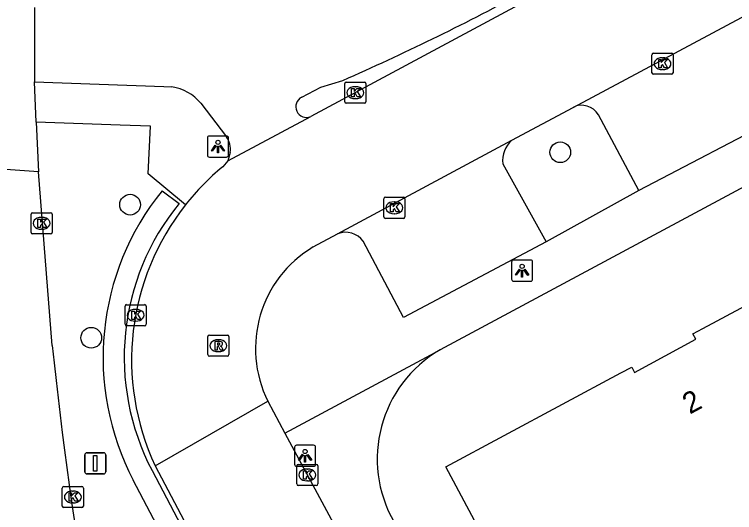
# Model space of a CAD drawing. Extents: x 157793 to 159380, y 380882 to 382313.
# Drawn here: x 158851.55 to 158885.59, y 381962.81 to 381986.35 of the extents above; entities that cross this region are included whole.
import ezdxf

# ---------------------------------------------------------------- set-up
doc = ezdxf.new("R2010")
doc.units = 0
for name, color, linetype in [('IMGEO_Boom', 7, 'Continuous'), ('IMGEO_Fietspad_gesloten', 7, 'Continuous'), ('IMGEO_Haag', 7, 'Continuous'), ('IMGEO_Kolk', 7, 'Continuous'), ('IMGEO_Lichtpunt', 7, 'Continuous'), ('IMGEO_Pand', 7, 'Continuous'), ('IMGEO_Pand_nummerreeks', 7, 'Continuous'), ('IMGEO_Parkeervlak_open', 7, 'Continuous'), ('IMGEO_Rijbaan_lokaal_gesloten', 7, 'Continuous'), ('IMGEO_Rioolput', 7, 'Continuous'), ('IMGEO_Verkeersbordpaal', 7, 'Continuous'), ('IMGEO_Voetpad_open', 7, 'Continuous')]:
    doc.layers.add(name, color=color, linetype=linetype)

msp = doc.modelspace()

# ---------------------------------------------------------------- linework, layer by layer
at = {"layer": 'IMGEO_Boom'}
for centre in [(158877.35, 381979.835), (158857.021, 381977.361), (158855.182, 381971.074)]:
    msp.add_circle(centre, 0.489, dxfattribs=at)
at = {"layer": 'IMGEO_Fietspad_gesloten'}
for points in [[(158865.131, 381982.438), (158866.032, 381982.904), (158867.068, 381983.233)], [(158852.499, 381983.16), (158858.621, 381982.941), (158858.999, 381982.925)], [(158860.364, 381982.155), (158861.574, 381980.563)], [(158861.756, 381979.831), (158861.635, 381979.436)]]:
    msp.add_lwpolyline(points, dxfattribs=at)
for centre, radius, start, end in [((158824.031, 382082.095), 107.823, 293.52466, 298.49225), ((158858.676, 381980.757), 2.192, 39.6233, 81.5218), ((158865.36, 381981.986), 0.507, 116.8783, 292.7589), ((158860.771, 381979.975), 0.995, 351.6972, 36.2279)]:
    msp.add_arc(centre, radius, start, end, dxfattribs=at)
at = {"layer": 'IMGEO_Haag'}
for points in [[(158858.534, 381978.019), (158859.332, 381977.415)], [(158858.058, 381964.803), (158860.941, 381959.305), (158860.056, 381958.84), (158857.172, 381964.339)]]:
    msp.add_lwpolyline(points, dxfattribs=at)
for centre, radius, start, end in [((158868.239, 381970.145), 12.498, 140.9467, 207.6819), ((158868.24, 381970.145), 11.498, 140.7807, 207.683)]:
    msp.add_arc(centre, radius, start, end, dxfattribs=at)
at = {"layer": 'IMGEO_Kolk'}
for p, q in [((158881.681, 381983.595), (158881.681, 381984.447)), ((158881.756, 381984.521), (158882.608, 381984.521)), ((158882.169, 381984.301), (158882.194, 381984.301)), ((158882.682, 381984.447), (158882.682, 381983.595)), ((158882.192, 381983.741), (158882.167, 381983.741)), ((158882.608, 381983.521), (158881.756, 381983.521)), ((158867.164, 381982.226), (158867.164, 381983.078)), ((158867.239, 381983.152), (158868.091, 381983.152)), ((158867.652, 381982.932), (158867.677, 381982.932)), ((158868.165, 381983.078), (158868.165, 381982.226)), ((158867.675, 381982.372), (158867.65, 381982.372)), ((158868.091, 381982.152), (158867.239, 381982.152)), ((158869.008, 381976.789), (158869.008, 381977.641)), ((158869.083, 381977.715), (158869.935, 381977.715)), ((158869.496, 381977.495), (158869.521, 381977.495)), ((158870.009, 381977.641), (158870.009, 381976.789)), ((158852.337, 381976.054), (158852.337, 381976.906)), ((158852.412, 381976.98), (158853.264, 381976.98)), ((158852.825, 381976.76), (158852.85, 381976.76)), ((158853.338, 381976.906), (158853.338, 381976.054)), ((158869.935, 381976.715), (158869.083, 381976.715)), ((158869.519, 381976.935), (158869.494, 381976.935)), ((158852.848, 381976.2), (158852.823, 381976.2)), ((158853.264, 381975.98), (158852.412, 381975.98)), ((158856.854, 381972.637), (158857.706, 381972.637)), ((158856.779, 381971.711), (158856.779, 381972.563)), ((158857.267, 381972.417), (158857.292, 381972.417)), ((158857.78, 381972.563), (158857.78, 381971.711)), ((158857.706, 381971.637), (158856.854, 381971.637)), ((158857.29, 381971.857), (158857.265, 381971.857)), ((158864.894, 381964.167), (158864.894, 381965.019)), ((158864.969, 381965.093), (158865.821, 381965.093)), ((158865.382, 381964.873), (158865.407, 381964.873)), ((158865.895, 381965.019), (158865.895, 381964.167)), ((158865.405, 381964.313), (158865.38, 381964.313)), ((158853.813, 381963.124), (158853.813, 381963.976)), ((158853.888, 381964.05), (158854.74, 381964.05)), ((158854.301, 381963.83), (158854.326, 381963.83)), ((158854.814, 381963.976), (158854.814, 381963.124)), ((158865.821, 381964.093), (158864.969, 381964.093)), ((158854.324, 381963.27), (158854.299, 381963.27)), ((158854.74, 381963.05), (158853.888, 381963.05))]:
    msp.add_line(p, q, dxfattribs=at)
for points in [[(158881.681, 381983.595), (158881.681, 381984.447)], [(158881.756, 381984.521), (158882.608, 381984.521)], [(158882.002, 381984.221), (158882.125, 381984.221), (158882.125, 381984.07), (158882.255, 381984.221), (158882.419, 381984.221), (158882.273, 381984.07), (158882.426, 381983.821), (158882.274, 381983.821), (158882.189, 381983.985), (158882.125, 381983.918), (158882.125, 381983.821), (158882.002, 381983.821), (158882.002, 381984.221)], [(158882.682, 381984.447), (158882.682, 381983.595)], [(158882.608, 381983.521), (158881.756, 381983.521)], [(158867.164, 381982.226), (158867.164, 381983.078)], [(158867.239, 381983.152), (158868.091, 381983.152)], [(158867.485, 381982.852), (158867.608, 381982.852), (158867.608, 381982.701), (158867.738, 381982.852), (158867.902, 381982.852), (158867.756, 381982.701), (158867.909, 381982.452), (158867.757, 381982.452), (158867.672, 381982.616), (158867.608, 381982.549), (158867.608, 381982.452), (158867.485, 381982.452), (158867.485, 381982.852)], [(158868.165, 381983.078), (158868.165, 381982.226)], [(158868.091, 381982.152), (158867.239, 381982.152)], [(158869.008, 381976.789), (158869.008, 381977.641)], [(158869.083, 381977.715), (158869.935, 381977.715)], [(158869.329, 381977.415), (158869.452, 381977.415), (158869.452, 381977.264), (158869.582, 381977.415), (158869.746, 381977.415), (158869.6, 381977.264), (158869.753, 381977.015), (158869.601, 381977.015), (158869.516, 381977.179), (158869.452, 381977.112), (158869.452, 381977.015), (158869.329, 381977.015), (158869.329, 381977.415)], [(158870.009, 381977.641), (158870.009, 381976.789)], [(158852.337, 381976.054), (158852.337, 381976.906)], [(158852.412, 381976.98), (158853.264, 381976.98)], [(158853.338, 381976.906), (158853.338, 381976.054)], [(158869.935, 381976.715), (158869.083, 381976.715)], [(158852.658, 381976.68), (158852.781, 381976.68), (158852.781, 381976.529), (158852.911, 381976.68), (158853.075, 381976.68), (158852.929, 381976.529), (158853.082, 381976.28), (158852.93, 381976.28), (158852.845, 381976.444), (158852.781, 381976.377), (158852.781, 381976.28), (158852.658, 381976.28), (158852.658, 381976.68)], [(158853.264, 381975.98), (158852.412, 381975.98)], [(158856.854, 381972.637), (158857.706, 381972.637)], [(158856.779, 381971.711), (158856.779, 381972.563)], [(158857.1, 381972.337), (158857.223, 381972.337), (158857.223, 381972.186), (158857.353, 381972.337), (158857.517, 381972.337), (158857.371, 381972.186), (158857.524, 381971.937), (158857.372, 381971.937), (158857.287, 381972.101), (158857.223, 381972.034), (158857.223, 381971.937), (158857.1, 381971.937), (158857.1, 381972.337)], [(158857.78, 381972.563), (158857.78, 381971.711)], [(158857.706, 381971.637), (158856.854, 381971.637)], [(158864.894, 381964.167), (158864.894, 381965.019)], [(158864.969, 381965.093), (158865.821, 381965.093)], [(158865.895, 381965.019), (158865.895, 381964.167)], [(158865.215, 381964.793), (158865.338, 381964.793), (158865.338, 381964.642), (158865.468, 381964.793), (158865.632, 381964.793), (158865.486, 381964.642), (158865.639, 381964.393), (158865.487, 381964.393), (158865.402, 381964.557), (158865.338, 381964.49), (158865.338, 381964.393), (158865.215, 381964.393), (158865.215, 381964.793)], [(158853.813, 381963.124), (158853.813, 381963.976)], [(158853.888, 381964.05), (158854.74, 381964.05)], [(158854.814, 381963.976), (158854.814, 381963.124)], [(158865.821, 381964.093), (158864.969, 381964.093)], [(158854.134, 381963.75), (158854.257, 381963.75), (158854.257, 381963.599), (158854.387, 381963.75), (158854.551, 381963.75), (158854.405, 381963.599), (158854.558, 381963.35), (158854.406, 381963.35), (158854.321, 381963.514), (158854.257, 381963.447), (158854.257, 381963.35), (158854.134, 381963.35), (158854.134, 381963.75)], [(158854.74, 381963.05), (158853.888, 381963.05)]]:
    msp.add_lwpolyline(points, dxfattribs=at)
for centre, start, end in [((158881.758, 381984.445), 91.552, 178.448), ((158881.758, 381984.445), 91.552, 178.448), ((158882.606, 381984.445), 1.552, 88.448), ((158882.606, 381984.445), 1.552, 88.448), ((158881.758, 381983.597), 181.552, 268.448), ((158881.758, 381983.597), 181.552, 268.448), ((158882.606, 381983.597), 271.552, 358.448), ((158882.606, 381983.597), 271.552, 358.448), ((158867.241, 381983.076), 91.552, 178.448), ((158867.241, 381983.076), 91.552, 178.448), ((158868.089, 381983.076), 1.552, 88.448), ((158868.089, 381983.076), 1.552, 88.448), ((158867.241, 381982.228), 181.552, 268.448), ((158867.241, 381982.228), 181.552, 268.448), ((158868.089, 381982.228), 271.552, 358.448), ((158868.089, 381982.228), 271.552, 358.448), ((158869.085, 381977.639), 91.552, 178.448), ((158869.085, 381977.639), 91.552, 178.448), ((158869.933, 381977.639), 1.552, 88.448), ((158869.933, 381977.639), 1.552, 88.448), ((158852.414, 381976.904), 91.552, 178.448), ((158852.414, 381976.904), 91.552, 178.448), ((158853.262, 381976.904), 1.552, 88.448), ((158853.262, 381976.904), 1.552, 88.448), ((158869.085, 381976.791), 181.552, 268.448), ((158869.085, 381976.791), 181.552, 268.448), ((158869.933, 381976.791), 271.552, 358.448), ((158869.933, 381976.791), 271.552, 358.448), ((158852.414, 381976.056), 181.552, 268.448), ((158852.414, 381976.056), 181.552, 268.448), ((158853.262, 381976.056), 271.552, 358.448), ((158853.262, 381976.056), 271.552, 358.448), ((158856.856, 381972.561), 91.552, 178.448), ((158856.856, 381972.561), 91.552, 178.448), ((158857.704, 381972.561), 1.552, 88.448), ((158857.704, 381972.561), 1.552, 88.448), ((158856.856, 381971.713), 181.552, 268.448), ((158856.856, 381971.713), 181.552, 268.448), ((158857.704, 381971.713), 271.552, 358.448), ((158857.704, 381971.713), 271.552, 358.448), ((158864.971, 381965.017), 91.552, 178.448), ((158864.971, 381965.017), 91.552, 178.448), ((158865.819, 381965.017), 1.552, 88.448), ((158865.819, 381965.017), 1.552, 88.448), ((158864.971, 381964.169), 181.552, 268.448), ((158864.971, 381964.169), 181.552, 268.448), ((158865.819, 381964.169), 271.552, 358.448), ((158865.819, 381964.169), 271.552, 358.448), ((158853.89, 381963.974), 91.552, 178.448), ((158853.89, 381963.974), 91.552, 178.448), ((158854.738, 381963.974), 1.552, 88.448), ((158854.738, 381963.974), 1.552, 88.448), ((158853.89, 381963.126), 181.552, 268.448), ((158853.89, 381963.126), 181.552, 268.448), ((158854.738, 381963.126), 271.552, 358.448), ((158854.738, 381963.126), 271.552, 358.448)]:
    msp.add_arc(centre, 0.0765, start, end, dxfattribs=at)
for centre, major_axis, ratio, start_param, end_param in [((158882.168, 381984.021), (-0.387, 0.002), 0.722429, 4.712389, 7.853982), ((158882.193, 381984.021), (-0.39, 0.002), 0.717154, 1.570796, 4.712389), ((158867.651, 381982.652), (-0.387, 0.002), 0.722429, 4.712389, 7.853982), ((158867.676, 381982.652), (-0.39, 0.002), 0.717154, 1.570796, 4.712389), ((158869.495, 381977.215), (-0.387, 0.002), 0.722429, 4.712389, 7.853982), ((158869.52, 381977.215), (-0.39, 0.002), 0.717154, 1.570796, 4.712389), ((158852.824, 381976.48), (-0.387, 0.002), 0.722429, 4.712389, 7.853982), ((158852.849, 381976.48), (-0.39, 0.002), 0.717154, 1.570796, 4.712389), ((158857.266, 381972.137), (-0.387, 0.002), 0.722429, 4.712389, 7.853982), ((158857.291, 381972.137), (-0.39, 0.002), 0.717154, 1.570796, 4.712389), ((158865.381, 381964.593), (-0.387, 0.002), 0.722429, 4.712389, 7.853982), ((158865.406, 381964.593), (-0.39, 0.002), 0.717154, 1.570796, 4.712389), ((158854.3, 381963.55), (-0.387, 0.002), 0.722429, 4.712389, 7.853982), ((158854.325, 381963.55), (-0.39, 0.002), 0.717154, 1.570796, 4.712389)]:
    msp.add_ellipse(centre, major_axis=major_axis, ratio=ratio, start_param=start_param, end_param=end_param, dxfattribs=at)
at = {"layer": 'IMGEO_Lichtpunt'}
for p, q in [((158860.674, 381980.509), (158860.674, 381979.702)), ((158860.674, 381980.509), (158860.674, 381979.702)), ((158861.576, 381980.604), (158860.768, 381980.604)), ((158861.576, 381980.604), (158860.768, 381980.604)), ((158861.67, 381979.702), (158861.67, 381980.509)), ((158861.67, 381979.702), (158861.67, 381980.509)), ((158860.768, 381979.608), (158861.576, 381979.608)), ((158860.768, 381979.608), (158861.576, 381979.608)), ((158875.951, 381974.744), (158875.143, 381974.744)), ((158875.951, 381974.744), (158875.143, 381974.744)), ((158875.049, 381974.649), (158875.049, 381973.842)), ((158875.049, 381974.649), (158875.049, 381973.842)), ((158876.045, 381973.842), (158876.045, 381974.649)), ((158876.045, 381973.842), (158876.045, 381974.649)), ((158875.143, 381973.748), (158875.951, 381973.748)), ((158875.143, 381973.748), (158875.951, 381973.748)), ((158864.793, 381965.903), (158864.793, 381965.096)), ((158864.793, 381965.903), (158864.793, 381965.096)), ((158865.695, 381965.998), (158864.887, 381965.998)), ((158865.695, 381965.998), (158864.887, 381965.998)), ((158865.789, 381965.096), (158865.789, 381965.903)), ((158865.789, 381965.096), (158865.789, 381965.903)), ((158864.887, 381965.002), (158865.695, 381965.002)), ((158864.887, 381965.002), (158865.695, 381965.002))]:
    msp.add_line(p, q, dxfattribs=at)
for points in [[(158861.048, 381980.173), (158861.087, 381980.145), (158860.899, 381979.883), (158860.861, 381979.91), (158861.048, 381980.173)], [(158861.15, 381980.125), (158861.197, 381980.125), (158861.197, 381979.803), (158861.15, 381979.803), (158861.15, 381980.125)], [(158861.26, 381980.145), (158861.298, 381980.172), (158861.485, 381979.91), (158861.446, 381979.882), (158861.26, 381980.145)], [(158875.423, 381974.313), (158875.462, 381974.285), (158875.274, 381974.023), (158875.236, 381974.05), (158875.423, 381974.313)], [(158875.525, 381974.265), (158875.572, 381974.265), (158875.572, 381973.943), (158875.525, 381973.943), (158875.525, 381974.265)], [(158875.635, 381974.285), (158875.673, 381974.312), (158875.86, 381974.05), (158875.821, 381974.022), (158875.635, 381974.285)], [(158865.167, 381965.567), (158865.206, 381965.539), (158865.018, 381965.277), (158864.98, 381965.304), (158865.167, 381965.567)], [(158865.269, 381965.519), (158865.316, 381965.519), (158865.316, 381965.197), (158865.269, 381965.197), (158865.269, 381965.519)], [(158865.379, 381965.539), (158865.417, 381965.566), (158865.604, 381965.304), (158865.565, 381965.276), (158865.379, 381965.539)]]:
    msp.add_lwpolyline(points, dxfattribs=at)
for centre in [(158861.173, 381980.307), (158875.548, 381974.447), (158865.292, 381965.701)]:
    msp.add_circle(centre, 0.0994, dxfattribs=at)
for centre, start, end in [((158860.768, 381980.509), 90, 180), ((158860.768, 381980.509), 90, 180), ((158861.576, 381980.509), 0, 90), ((158861.576, 381980.509), 0, 90), ((158860.768, 381979.702), 180, 270), ((158860.768, 381979.702), 180, 270), ((158861.576, 381979.702), 270, 0), ((158861.576, 381979.702), 270, 360), ((158875.143, 381974.649), 90, 180), ((158875.143, 381974.649), 90, 180), ((158875.951, 381974.649), 0, 90), ((158875.951, 381974.649), 0, 90), ((158875.143, 381973.842), 180, 270), ((158875.143, 381973.842), 180, 270), ((158875.951, 381973.842), 270, 0), ((158875.951, 381973.842), 270, 360), ((158864.887, 381965.903), 90, 180), ((158864.887, 381965.903), 90, 180), ((158865.695, 381965.903), 0, 90), ((158865.695, 381965.903), 0, 90), ((158864.887, 381965.096), 180, 270), ((158864.887, 381965.096), 180, 270), ((158865.695, 381965.096), 270, 0), ((158865.695, 381965.096), 270, 360)]:
    msp.add_arc(centre, 0.0946, start, end, dxfattribs=at)
at = {"layer": 'IMGEO_Pand'}
msp.add_lwpolyline([(158890.14, 381959.499), (158889.968, 381959.783), (158886.726, 381957.996), (158886.841, 381957.73), (158878.282, 381953.145), (158875.555, 381958.225), (158875.871, 381958.416), (158874.972, 381960.074), (158874.647, 381959.91), (158871.943, 381964.977), (158880.215, 381969.414), (158880.729, 381969.69), (158880.856, 381969.436), (158883.765, 381971.006), (158883.609, 381971.256), (158884.095, 381971.516), (158892.39, 381975.946), (158898.762, 381964.116), (158890.14, 381959.499)], dxfattribs=at)
at = {"layer": 'IMGEO_Parkeervlak_open'}
for points in [[(158881.058, 381978.036), (158879.157, 381981.6)], [(158874.636, 381979.296), (158876.692, 381975.603)]]:
    msp.add_lwpolyline(points, dxfattribs=at)
for centre, radius, start, end in [((158878.37, 381981.151), 0.907, 29.7086, 117.3475), ((158875.896, 381979.453), 1.27, 131.0647, 187.1153)]:
    msp.add_arc(centre, radius, start, end, dxfattribs=at)
at = {"layer": 'IMGEO_Rijbaan_lokaal_gesloten'}
for points in [[(158907.879, 382004.253), (158865.556, 381981.519)], [(158852.494, 381986.682), (158852.499, 381983.16)], [(158877.953, 381981.956), (158886.152, 381986.336)], [(158852.583, 381981.252), (158852.499, 381983.16)], [(158875.062, 381980.411), (158877.953, 381981.956)], [(158861.635, 381979.436), (158865.556, 381981.519)], [(158852.583, 381981.252), (158852.687, 381978.91)], [(158866.826, 381975.983), (158875.062, 381980.411)], [(158852.687, 381978.91), (158847.582, 381979.274)], [(158861.635, 381979.436), (158861.396, 381979.149)], [(158853.337, 381970.71), (158852.687, 381978.91)], [(158865.676, 381975.362), (158866.826, 381975.983)], [(158858.202, 381965.027), (158863.534, 381968.073)], [(158863.534, 381968.073), (158864.338, 381966.569)], [(158864.338, 381966.569), (158866.515, 381962.5), (158874.686, 381946.884), (158876.451, 381943.549), (158879.686, 381937.423), (158881.831, 381933.383), (158882.987, 381931.206)], [(158858.202, 381965.027), (158859.724, 381962.162), (158861.184, 381959.244)]]:
    msp.add_lwpolyline(points, dxfattribs=at)
for centre, radius, start, end in [((158868.924, 381970.008), 11.842, 129.4748, 141.654), ((158868.903, 381970.029), 11.813, 141.6693, 205.0518), ((158868.53, 381970.564), 5.583, 120.7493, 206.498), ((159066.405, 381993.389), 214.271, 186.07574, 193.1687)]:
    msp.add_arc(centre, radius, start, end, dxfattribs=at)
at = {"layer": 'IMGEO_Rioolput'}
for p, q in [((158860.692, 381970.276), (158860.692, 381971.128)), ((158860.767, 381971.202), (158861.619, 381971.202)), ((158861.18, 381970.982), (158861.205, 381970.982)), ((158861.693, 381971.128), (158861.693, 381970.276)), ((158861.203, 381970.422), (158861.178, 381970.422)), ((158861.619, 381970.202), (158860.767, 381970.202))]:
    msp.add_line(p, q, dxfattribs=at)
for points in [[(158860.692, 381970.276), (158860.692, 381971.128)], [(158860.767, 381971.202), (158861.619, 381971.202)], [(158861.693, 381971.128), (158861.693, 381970.276)], [(158861.281, 381970.9), (158861.029, 381970.902), (158861.029, 381970.502)], [(158861.029, 381970.502), (158861.153, 381970.502), (158861.153, 381970.664), (158861.164, 381970.664)], [(158861.207, 381970.821), (158861.153, 381970.821), (158861.153, 381970.74)], [(158861.153, 381970.74), (158861.205, 381970.74)], [(158861.211, 381970.635), (158861.282, 381970.502), (158861.422, 381970.502), (158861.357, 381970.628)], [(158861.619, 381970.202), (158860.767, 381970.202)]]:
    msp.add_lwpolyline(points, dxfattribs=at)
for centre, radius, start, end in [((158860.769, 381971.126), 0.0765, 91.552, 178.448), ((158860.769, 381971.126), 0.0765, 91.552, 178.448), ((158861.617, 381971.126), 0.0765, 1.552, 88.448), ((158861.617, 381971.126), 0.0765, 1.552, 88.448), ((158861.163, 381970.611), 0.0533, 26.0293, 88.6989), ((158861.189, 381970.929), 0.19, 274.7715, 282.9687), ((158861.213, 381970.725), 0.0964, 77.0061, 93.1865), ((158861.227, 381970.782), 0.0378, 276.6634, 79.6772), ((158861.28, 381970.79), 0.109, 350.3612, 89.416), ((158861.278, 381970.79), 0.112, 277.5842, 350.9817), ((158861.262, 381970.575), 0.108, 29.5134, 73.7905), ((158860.769, 381970.278), 0.0765, 181.552, 268.448), ((158860.769, 381970.278), 0.0765, 181.552, 268.448), ((158861.617, 381970.278), 0.0765, 271.552, 358.448), ((158861.617, 381970.278), 0.0765, 271.552, 358.448)]:
    msp.add_arc(centre, radius, start, end, dxfattribs=at)
for centre, major_axis, ratio, start_param, end_param in [((158861.179, 381970.702), (-0.387, 0.002), 0.722429, 4.712389, 7.853982), ((158861.204, 381970.702), (-0.39, 0.002), 0.717154, 1.570796, 4.712389)]:
    msp.add_ellipse(centre, major_axis=major_axis, ratio=ratio, start_param=start_param, end_param=end_param, dxfattribs=at)
at = {"layer": 'IMGEO_Verkeersbordpaal'}
for p, q in [((158854.876, 381964.743), (158854.876, 381965.543)), ((158854.876, 381965.543), (158854.876, 381964.743)), ((158854.976, 381965.643), (158855.766, 381965.643)), ((158855.766, 381965.643), (158854.976, 381965.643)), ((158855.866, 381965.543), (158855.866, 381964.743)), ((158855.866, 381964.743), (158855.866, 381965.543)), ((158855.766, 381964.643), (158854.976, 381964.643)), ((158854.976, 381964.643), (158855.766, 381964.643))]:
    msp.add_line(p, q, dxfattribs=at)
msp.add_lwpolyline([(158855.296, 381965.518), (158855.446, 381965.518), (158855.446, 381964.768), (158855.296, 381964.768), (158855.296, 381965.518)], dxfattribs=at)
for centre, start, end in [((158854.976, 381965.543), 90, 180), ((158854.976, 381965.543), 90, 180), ((158855.766, 381965.543), 0, 90), ((158855.766, 381965.543), 360, 90), ((158854.976, 381964.743), 180, 270), ((158854.976, 381964.743), 180, 270), ((158855.766, 381964.743), 270, 0), ((158855.766, 381964.743), 270, 0)]:
    msp.add_arc(centre, 0.1, start, end, dxfattribs=at)
at = {"layer": 'IMGEO_Voetpad_open'}
for points in [[(158939.268, 382006.789), (158918.758, 381995.78), (158871.667, 381970.503)], [(158887.827, 381981.552), (158881.058, 381978.036)], [(158859.637, 381977.355), (158857.871, 381978.821), (158857.978, 381981.075), (158856.557, 381981.113), (158852.583, 381981.252)], [(158881.058, 381978.036), (158876.692, 381975.603)], [(158876.692, 381975.603), (158869.942, 381972.036), (158868.035, 381975.631)], [(158864.338, 381966.569), (158871.667, 381970.503)]]:
    msp.add_lwpolyline(points, dxfattribs=at)
for centre, radius, start, end in [((158867.21, 381975.051), 1.008, 35.1254, 112.4088), ((158874.657, 381965.349), 5.958, 120.1219, 210.0767)]:
    msp.add_arc(centre, radius, start, end, dxfattribs=at)

# ---------------------------------------------------------------- texts
at = {"layer": 'IMGEO_Pand_nummerreeks'}
msp.add_text('2', height=1, rotation=28.2118, dxfattribs=at).set_placement((158883.472, 381967.44))

doc.saveas('drawing.dxf')
